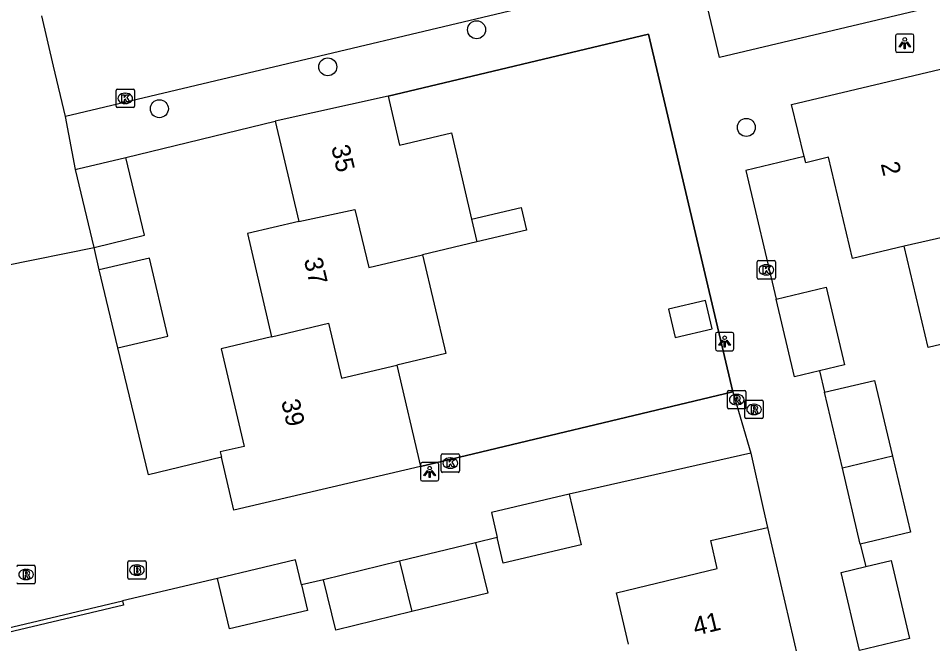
# Model space of a CAD drawing. Extents: x 158038 to 159242, y 380133 to 381214.
# Drawn here: x 159084.65 to 159134.39, y 380511.84 to 380545.84 of the extents above; entities that cross this region are included whole.
import ezdxf

# ---------------------------------------------------------------- set-up
doc = ezdxf.new("R2010")
doc.units = 0
for name, color, linetype in [('IMGEO_Boom', 7, 'Continuous'), ('IMGEO_Brandkraan', 7, 'Continuous'), ('IMGEO_Hek', 7, 'Continuous'), ('IMGEO_Kolk', 7, 'Continuous'), ('IMGEO_Lichtpunt', 7, 'Continuous'), ('IMGEO_Muur', 7, 'Continuous'), ('IMGEO_Pand', 7, 'Continuous'), ('IMGEO_Pand_nummerreeks', 7, 'Continuous'), ('IMGEO_Rijbaan_lokaal_open', 7, 'Continuous'), ('IMGEO_Rioolput', 7, 'Continuous'), ('IMGEO_Voetpad_open', 7, 'Continuous')]:
    doc.layers.add(name, color=color, linetype=linetype)

msp = doc.modelspace()

# ---------------------------------------------------------------- linework, layer by layer
at = {"layer": 'IMGEO_Boom'}
for centre in [(159109.575, 380545.221), (159101.479, 380543.204), (159092.32, 380540.928), (159124.249, 380539.908)]:
    msp.add_circle(centre, 0.489, dxfattribs=at)
at = {"layer": 'IMGEO_Brandkraan'}
for p, q in [((159090.599, 380515.412), (159090.599, 380516.264)), ((159090.674, 380516.338), (159091.526, 380516.338)), ((159091.6, 380516.264), (159091.6, 380515.412)), ((159091.087, 380516.118), (159091.112, 380516.118)), ((159091.526, 380515.338), (159090.674, 380515.338)), ((159091.11, 380515.558), (159091.085, 380515.558))]:
    msp.add_line(p, q, dxfattribs=at)
for points in [[(159090.599, 380515.412), (159090.599, 380516.264)], [(159090.674, 380516.338), (159091.526, 380516.338)], [(159091.6, 380516.264), (159091.6, 380515.412)], [(159090.947, 380516.038), (159090.947, 380515.638), (159091.16, 380515.638)], [(159091.178, 380516.038), (159090.947, 380516.038)], [(159091.126, 380515.957), (159091.072, 380515.957), (159091.072, 380515.881)], [(159091.072, 380515.881), (159091.125, 380515.881)], [(159091.134, 380515.805), (159091.072, 380515.805), (159091.072, 380515.724)], [(159091.072, 380515.724), (159091.134, 380515.724)], [(159091.526, 380515.338), (159090.674, 380515.338)]]:
    msp.add_lwpolyline(points, dxfattribs=at)
for centre, radius, start, end in [((159090.676, 380516.262), 0.0765, 91.552, 178.448), ((159090.676, 380516.262), 0.0765, 91.552, 178.448), ((159091.524, 380516.262), 0.0765, 1.552, 88.448), ((159091.524, 380516.262), 0.0765, 1.552, 88.448), ((159091.127, 380515.919), 0.0379, 267.8285, 90.9355), ((159091.135, 380515.764), 0.0404, 269.8759, 90.5077), ((159091.182, 380515.893), 0.145, 59.4692, 91.5367), ((159091.207, 380515.94), 0.0922, 285.5137, 58.1501), ((159091.212, 380515.748), 0.105, 301.3115, 78.989), ((159090.676, 380515.414), 0.0765, 181.552, 268.448), ((159090.676, 380515.414), 0.0765, 181.552, 268.448), ((159091.166, 380515.889), 0.251, 268.6676, 293.5347), ((159091.524, 380515.414), 0.0765, 271.552, 358.448), ((159091.524, 380515.414), 0.0765, 271.552, 358.448)]:
    msp.add_arc(centre, radius, start, end, dxfattribs=at)
for centre, major_axis, ratio, start_param, end_param in [((159091.086, 380515.838), (-0.387, 0.002), 0.722429, 4.712389, 7.853982), ((159091.111, 380515.838), (-0.39, 0.002), 0.717154, 1.570796, 4.712389)]:
    msp.add_ellipse(centre, major_axis=major_axis, ratio=ratio, start_param=start_param, end_param=end_param, dxfattribs=at)
at = {"layer": 'IMGEO_Hek'}
for points in [[(159104.758, 380541.616), (159118.919, 380544.981), (159123.52, 380525.535)], [(159090.504, 380538.274), (159098.624, 380540.25)], [(159123.52, 380525.535), (159106.525, 380521.473)]]:
    msp.add_lwpolyline(points, dxfattribs=at)
at = {"layer": 'IMGEO_Kolk'}
for p, q in [((159089.963, 380541.06), (159089.963, 380541.912)), ((159090.038, 380541.986), (159090.89, 380541.986)), ((159090.451, 380541.766), (159090.476, 380541.766)), ((159090.964, 380541.912), (159090.964, 380541.06)), ((159090.474, 380541.206), (159090.449, 380541.206)), ((159090.89, 380540.986), (159090.038, 380540.986)), ((159124.914, 380532.666), (159125.766, 380532.666)), ((159124.839, 380531.74), (159124.839, 380532.592)), ((159125.327, 380532.446), (159125.352, 380532.446)), ((159125.84, 380532.592), (159125.84, 380531.74)), ((159125.766, 380531.666), (159124.914, 380531.666)), ((159125.35, 380531.886), (159125.325, 380531.886)), ((159107.646, 380521.229), (159107.646, 380522.081)), ((159107.721, 380522.155), (159108.573, 380522.155)), ((159108.134, 380521.935), (159108.159, 380521.935)), ((159108.647, 380522.081), (159108.647, 380521.229)), ((159108.157, 380521.375), (159108.132, 380521.375)), ((159108.573, 380521.155), (159107.721, 380521.155))]:
    msp.add_line(p, q, dxfattribs=at)
for points in [[(159089.963, 380541.06), (159089.963, 380541.912)], [(159090.038, 380541.986), (159090.89, 380541.986)], [(159090.284, 380541.686), (159090.407, 380541.686), (159090.407, 380541.535), (159090.537, 380541.686), (159090.701, 380541.686), (159090.555, 380541.535), (159090.708, 380541.286), (159090.556, 380541.286), (159090.471, 380541.45), (159090.407, 380541.383), (159090.407, 380541.286), (159090.284, 380541.286), (159090.284, 380541.686)], [(159090.964, 380541.912), (159090.964, 380541.06)], [(159090.89, 380540.986), (159090.038, 380540.986)], [(159124.914, 380532.666), (159125.766, 380532.666)], [(159124.839, 380531.74), (159124.839, 380532.592)], [(159125.16, 380532.366), (159125.283, 380532.366), (159125.283, 380532.215), (159125.413, 380532.366), (159125.577, 380532.366), (159125.431, 380532.215), (159125.584, 380531.966), (159125.432, 380531.966), (159125.347, 380532.13), (159125.283, 380532.063), (159125.283, 380531.966), (159125.16, 380531.966), (159125.16, 380532.366)], [(159125.84, 380532.592), (159125.84, 380531.74)], [(159125.766, 380531.666), (159124.914, 380531.666)], [(159107.646, 380521.229), (159107.646, 380522.081)], [(159107.721, 380522.155), (159108.573, 380522.155)], [(159107.967, 380521.855), (159108.09, 380521.855), (159108.09, 380521.704), (159108.22, 380521.855), (159108.384, 380521.855), (159108.238, 380521.704), (159108.391, 380521.455), (159108.239, 380521.455), (159108.154, 380521.619), (159108.09, 380521.552), (159108.09, 380521.455), (159107.967, 380521.455), (159107.967, 380521.855)], [(159108.647, 380522.081), (159108.647, 380521.229)], [(159108.573, 380521.155), (159107.721, 380521.155)]]:
    msp.add_lwpolyline(points, dxfattribs=at)
for centre, start, end in [((159090.04, 380541.91), 91.552, 178.448), ((159090.04, 380541.91), 91.552, 178.448), ((159090.888, 380541.91), 1.552, 88.448), ((159090.888, 380541.91), 1.552, 88.448), ((159090.04, 380541.062), 181.552, 268.448), ((159090.04, 380541.062), 181.552, 268.448), ((159090.888, 380541.062), 271.552, 358.448), ((159090.888, 380541.062), 271.552, 358.448), ((159124.916, 380532.59), 91.552, 178.448), ((159124.916, 380532.59), 91.552, 178.448), ((159125.764, 380532.59), 1.552, 88.448), ((159125.764, 380532.59), 1.552, 88.448), ((159124.916, 380531.742), 181.552, 268.448), ((159124.916, 380531.742), 181.552, 268.448), ((159125.764, 380531.742), 271.552, 358.448), ((159125.764, 380531.742), 271.552, 358.448), ((159107.723, 380522.079), 91.552, 178.448), ((159107.723, 380522.079), 91.552, 178.448), ((159108.571, 380522.079), 1.552, 88.448), ((159108.571, 380522.079), 1.552, 88.448), ((159107.723, 380521.231), 181.552, 268.448), ((159107.723, 380521.231), 181.552, 268.448), ((159108.571, 380521.231), 271.552, 358.448), ((159108.571, 380521.231), 271.552, 358.448)]:
    msp.add_arc(centre, 0.0765, start, end, dxfattribs=at)
for centre, major_axis, ratio, start_param, end_param in [((159090.45, 380541.486), (-0.387, 0.002), 0.722429, 4.712389, 7.853982), ((159090.475, 380541.486), (-0.39, 0.002), 0.717154, 1.570796, 4.712389), ((159125.326, 380532.166), (-0.387, 0.002), 0.722429, 4.712389, 7.853982), ((159125.351, 380532.166), (-0.39, 0.002), 0.717154, 1.570796, 4.712389), ((159108.133, 380521.655), (-0.387, 0.002), 0.722429, 4.712389, 7.853982), ((159108.158, 380521.655), (-0.39, 0.002), 0.717154, 1.570796, 4.712389)]:
    msp.add_ellipse(centre, major_axis=major_axis, ratio=ratio, start_param=start_param, end_param=end_param, dxfattribs=at)
at = {"layer": 'IMGEO_Lichtpunt'}
for p, q in [((159132.367, 380544.894), (159132.367, 380544.087)), ((159132.367, 380544.894), (159132.367, 380544.087)), ((159133.269, 380544.989), (159132.461, 380544.989)), ((159133.269, 380544.989), (159132.461, 380544.989)), ((159133.363, 380544.087), (159133.363, 380544.894)), ((159133.363, 380544.087), (159133.363, 380544.894)), ((159132.461, 380543.993), (159133.269, 380543.993)), ((159132.461, 380543.993), (159133.269, 380543.993)), ((159122.57, 380528.671), (159122.57, 380527.864)), ((159122.57, 380528.671), (159122.57, 380527.864)), ((159123.472, 380528.766), (159122.664, 380528.766)), ((159123.472, 380528.766), (159122.664, 380528.766)), ((159123.566, 380527.864), (159123.566, 380528.671)), ((159123.566, 380527.864), (159123.566, 380528.671)), ((159122.664, 380527.77), (159123.472, 380527.77)), ((159122.664, 380527.77), (159123.472, 380527.77)), ((159107.427, 380521.683), (159106.619, 380521.683)), ((159107.427, 380521.683), (159106.619, 380521.683)), ((159106.525, 380521.588), (159106.525, 380520.781)), ((159106.525, 380521.588), (159106.525, 380520.781)), ((159107.521, 380520.781), (159107.521, 380521.588)), ((159107.521, 380520.781), (159107.521, 380521.588)), ((159106.619, 380520.687), (159107.427, 380520.687)), ((159106.619, 380520.687), (159107.427, 380520.687))]:
    msp.add_line(p, q, dxfattribs=at)
for points in [[(159132.741, 380544.558), (159132.78, 380544.53), (159132.592, 380544.268), (159132.554, 380544.295), (159132.741, 380544.558)], [(159132.953, 380544.53), (159132.991, 380544.557), (159133.178, 380544.295), (159133.139, 380544.267), (159132.953, 380544.53)], [(159132.843, 380544.51), (159132.89, 380544.51), (159132.89, 380544.188), (159132.843, 380544.188), (159132.843, 380544.51)], [(159122.944, 380528.335), (159122.983, 380528.307), (159122.795, 380528.045), (159122.757, 380528.072), (159122.944, 380528.335)], [(159123.046, 380528.287), (159123.093, 380528.287), (159123.093, 380527.965), (159123.046, 380527.965), (159123.046, 380528.287)], [(159123.156, 380528.307), (159123.194, 380528.334), (159123.381, 380528.072), (159123.342, 380528.044), (159123.156, 380528.307)], [(159106.899, 380521.252), (159106.938, 380521.224), (159106.75, 380520.962), (159106.712, 380520.989), (159106.899, 380521.252)], [(159107.001, 380521.204), (159107.048, 380521.204), (159107.048, 380520.882), (159107.001, 380520.882), (159107.001, 380521.204)], [(159107.111, 380521.224), (159107.149, 380521.251), (159107.336, 380520.989), (159107.297, 380520.961), (159107.111, 380521.224)]]:
    msp.add_lwpolyline(points, dxfattribs=at)
for centre in [(159132.866, 380544.692), (159123.069, 380528.469), (159107.024, 380521.386)]:
    msp.add_circle(centre, 0.0994, dxfattribs=at)
for centre, start, end in [((159132.461, 380544.894), 90, 180), ((159132.461, 380544.894), 90, 180), ((159133.269, 380544.894), 0, 90), ((159133.269, 380544.894), 0, 90), ((159132.461, 380544.087), 180, 270), ((159132.461, 380544.087), 180, 270), ((159133.269, 380544.087), 270, 0), ((159133.269, 380544.087), 270, 360), ((159122.664, 380528.671), 90, 180), ((159122.664, 380528.671), 90, 180), ((159123.472, 380528.671), 0, 90), ((159123.472, 380528.671), 0, 90), ((159122.664, 380527.864), 180, 270), ((159122.664, 380527.864), 180, 270), ((159123.472, 380527.864), 270, 0), ((159123.472, 380527.864), 270, 360), ((159106.619, 380521.588), 90, 180), ((159106.619, 380521.588), 90, 180), ((159107.427, 380521.588), 0, 90), ((159107.427, 380521.588), 0, 90), ((159106.619, 380520.781), 180, 270), ((159106.619, 380520.781), 180, 270), ((159107.427, 380520.781), 270, 0), ((159107.427, 380520.781), 270, 360)]:
    msp.add_arc(centre, 0.0946, start, end, dxfattribs=at)
at = {"layer": 'IMGEO_Muur'}
for points in [[(159090.317, 380514.162), (159090.372, 380513.928), (159081.555, 380511.854), (159081.5, 380512.088)], [(159081.5, 380512.088), (159090.317, 380514.162)]]:
    msp.add_lwpolyline(points, dxfattribs=at)
at = {"layer": 'IMGEO_Pand'}
for points in [[(159127.4, 380538.331), (159126.715, 380541.155), (159136.886, 380543.562)], [(159104.758, 380541.616), (159098.624, 380540.25)], [(159104.758, 380541.616), (159105.383, 380538.949), (159108.209, 380539.611), (159109.308, 380534.919)], [(159098.624, 380540.25), (159099.9, 380534.802)], [(159087.755, 380537.626), (159087.878, 380537.655), (159090.504, 380538.274)], [(159088.767, 380533.389), (159091.514, 380534.045), (159090.504, 380538.274)], [(159132.84, 380533.455), (159130.019, 380532.788), (159128.719, 380538.284), (159127.485, 380537.984), (159127.4, 380538.331)], [(159088.767, 380533.389), (159087.755, 380537.626)], [(159138.194, 380538.031), (159135.195, 380537.318), (159135.947, 380534.158), (159132.84, 380533.455)], [(159099.9, 380534.802), (159102.962, 380535.454), (159103.71, 380532.293), (159106.636, 380532.985)], [(159109.308, 380534.919), (159112.004, 380535.556), (159112.295, 380534.323), (159109.597, 380533.685)], [(159099.9, 380534.802), (159097.109, 380534.148), (159098.425, 380528.529)], [(159109.308, 380534.919), (159109.597, 380533.685)], [(159109.597, 380533.685), (159106.636, 380532.985)], [(159137.139, 380528.653), (159134.143, 380527.944), (159132.84, 380533.455)], [(159090.054, 380527.92), (159092.779, 380528.563), (159091.779, 380532.802), (159089.054, 380532.159)], [(159106.636, 380532.985), (159107.906, 380527.616), (159105.231, 380526.983)], [(159090.054, 380527.92), (159089.054, 380532.159)], [(159125.869, 380530.58), (159128.593, 380531.226), (159129.595, 380527.005), (159128.223, 380526.669)], [(159122.031, 380530.506), (159120.017, 380530.029), (159120.383, 380528.484), (159122.397, 380528.961), (159122.031, 380530.506)], [(159128.223, 380526.669), (159126.875, 380526.339), (159125.869, 380530.58)], [(159098.425, 380528.529), (159101.521, 380529.261), (159102.228, 380526.273), (159105.231, 380526.983)], [(159098.425, 380528.529), (159095.674, 380527.878), (159096.93, 380522.568), (159095.633, 380522.264), (159095.702, 380521.972)], [(159105.231, 380526.983), (159106.525, 380521.473)], [(159128.497, 380525.507), (159131.222, 380526.151), (159132.198, 380522.025)], [(159129.473, 380521.38), (159128.497, 380525.507)], [(159106.525, 380521.473), (159096.378, 380519.09), (159095.702, 380521.972)], [(159132.198, 380522.025), (159129.473, 380521.38)], [(159132.198, 380522.025), (159133.174, 380517.899), (159130.449, 380517.254)], [(159130.449, 380517.254), (159129.473, 380521.38)], [(159114.61, 380519.963), (159110.38, 380518.962), (159110.7, 380517.61)], [(159114.61, 380519.963), (159115.259, 380517.219), (159111.029, 380516.218), (159110.7, 380517.61)], [(159117.847, 380511.819), (159117.179, 380514.605), (159122.668, 380515.921), (159122.313, 380517.446), (159125.395, 380518.161)], [(159125.395, 380518.161), (159127.754, 380508.004)], [(159109.513, 380517.329), (159105.38, 380516.322)], [(159109.513, 380517.329), (159110.18, 380514.589), (159106.047, 380513.582)], [(159100.05, 380515.032), (159099.727, 380516.394), (159095.492, 380515.389)], [(159105.38, 380516.322), (159101.247, 380515.316)], [(159105.38, 380516.322), (159106.047, 380513.582)], [(159130.743, 380516.026), (159132.127, 380516.354), (159133.132, 380512.111), (159130.407, 380511.466)], [(159130.407, 380511.466), (159129.403, 380515.708), (159130.743, 380516.026)], [(159100.05, 380515.032), (159100.378, 380513.65), (159096.143, 380512.645), (159095.492, 380515.389)], [(159106.047, 380513.582), (159101.914, 380512.576), (159101.247, 380515.316)]]:
    msp.add_lwpolyline(points, dxfattribs=at)
at = {"layer": 'IMGEO_Rijbaan_lokaal_open'}
for points in [[(159121.612, 380548.682), (159087.209, 380540.498)], [(159087.209, 380540.498), (159086.565, 380543.238), (159085.921, 380545.977)]]:
    msp.add_lwpolyline(points, dxfattribs=at)
at = {"layer": 'IMGEO_Rioolput'}
for p, q in [((159123.227, 380524.684), (159123.227, 380525.536)), ((159123.302, 380525.61), (159124.154, 380525.61)), ((159123.715, 380525.39), (159123.74, 380525.39)), ((159124.228, 380525.536), (159124.228, 380524.684)), ((159123.738, 380524.83), (159123.713, 380524.83)), ((159124.171, 380524.149), (159124.171, 380525.001)), ((159124.246, 380525.075), (159125.098, 380525.075)), ((159124.659, 380524.855), (159124.684, 380524.855)), ((159125.172, 380525.001), (159125.172, 380524.149)), ((159124.154, 380524.61), (159123.302, 380524.61)), ((159124.682, 380524.295), (159124.657, 380524.295)), ((159125.098, 380524.075), (159124.246, 380524.075)), ((159084.647, 380516.099), (159085.499, 380516.099)), ((159085.06, 380515.879), (159085.085, 380515.879)), ((159085.573, 380516.025), (159085.573, 380515.173)), ((159085.083, 380515.319), (159085.058, 380515.319)), ((159085.499, 380515.099), (159084.647, 380515.099))]:
    msp.add_line(p, q, dxfattribs=at)
for points in [[(159123.227, 380524.684), (159123.227, 380525.536)], [(159123.302, 380525.61), (159124.154, 380525.61)], [(159123.816, 380525.308), (159123.564, 380525.31), (159123.564, 380524.91)], [(159123.742, 380525.229), (159123.688, 380525.229), (159123.688, 380525.148)], [(159124.228, 380525.536), (159124.228, 380524.684)], [(159123.564, 380524.91), (159123.688, 380524.91), (159123.688, 380525.072), (159123.699, 380525.072)], [(159123.688, 380525.148), (159123.74, 380525.148)], [(159123.746, 380525.043), (159123.817, 380524.91), (159123.957, 380524.91), (159123.892, 380525.036)], [(159124.171, 380524.149), (159124.171, 380525.001)], [(159124.246, 380525.075), (159125.098, 380525.075)], [(159124.76, 380524.773), (159124.508, 380524.775), (159124.508, 380524.375)], [(159124.686, 380524.694), (159124.632, 380524.694), (159124.632, 380524.613)], [(159125.172, 380525.001), (159125.172, 380524.149)], [(159124.154, 380524.61), (159123.302, 380524.61)], [(159124.508, 380524.375), (159124.632, 380524.375), (159124.632, 380524.537), (159124.643, 380524.537)], [(159124.632, 380524.613), (159124.684, 380524.613)], [(159124.69, 380524.508), (159124.761, 380524.375), (159124.901, 380524.375), (159124.836, 380524.501)], [(159125.098, 380524.075), (159124.246, 380524.075)], [(159084.647, 380516.099), (159085.499, 380516.099)], [(159085.161, 380515.797), (159084.909, 380515.799), (159084.909, 380515.399)], [(159085.087, 380515.718), (159085.033, 380515.718), (159085.033, 380515.637)], [(159085.573, 380516.025), (159085.573, 380515.173)], [(159084.909, 380515.399), (159085.033, 380515.399), (159085.033, 380515.561), (159085.044, 380515.561)], [(159085.033, 380515.637), (159085.085, 380515.637)], [(159085.091, 380515.532), (159085.162, 380515.399), (159085.302, 380515.399), (159085.237, 380515.525)], [(159085.499, 380515.099), (159084.647, 380515.099)]]:
    msp.add_lwpolyline(points, dxfattribs=at)
for centre, radius, start, end in [((159123.304, 380525.534), 0.0765, 91.552, 178.448), ((159123.304, 380525.534), 0.0765, 91.552, 178.448), ((159123.748, 380525.133), 0.0964, 77.0061, 93.1865), ((159123.762, 380525.19), 0.0378, 276.6634, 79.6772), ((159123.815, 380525.198), 0.109, 350.3612, 89.416), ((159123.813, 380525.198), 0.112, 277.5842, 350.9817), ((159124.152, 380525.534), 0.0765, 1.552, 88.448), ((159124.152, 380525.534), 0.0765, 1.552, 88.448), ((159123.304, 380524.686), 0.0765, 181.552, 268.448), ((159123.304, 380524.686), 0.0765, 181.552, 268.448), ((159123.698, 380525.019), 0.0533, 26.0293, 88.6989), ((159123.724, 380525.337), 0.19, 274.7715, 282.9687), ((159123.797, 380524.983), 0.108, 29.5134, 73.7905), ((159124.152, 380524.686), 0.0765, 271.552, 358.448), ((159124.152, 380524.686), 0.0765, 271.552, 358.448), ((159124.248, 380524.999), 0.0765, 91.552, 178.448), ((159124.248, 380524.999), 0.0765, 91.552, 178.448), ((159124.692, 380524.598), 0.0964, 77.0061, 93.1865), ((159124.706, 380524.655), 0.0378, 276.6634, 79.6772), ((159124.759, 380524.663), 0.109, 350.3612, 89.416), ((159125.096, 380524.999), 0.0765, 1.552, 88.448), ((159125.096, 380524.999), 0.0765, 1.552, 88.448), ((159124.642, 380524.484), 0.0533, 26.0293, 88.6989), ((159124.668, 380524.802), 0.19, 274.7715, 282.9687), ((159124.757, 380524.663), 0.112, 277.5842, 350.9817), ((159124.741, 380524.448), 0.108, 29.5134, 73.7905), ((159124.248, 380524.151), 0.0765, 181.552, 268.448), ((159124.248, 380524.151), 0.0765, 181.552, 268.448), ((159125.096, 380524.151), 0.0765, 271.552, 358.448), ((159125.096, 380524.151), 0.0765, 271.552, 358.448), ((159084.649, 380516.023), 0.0765, 91.552, 178.448), ((159084.649, 380516.023), 0.0765, 91.552, 178.448), ((159085.093, 380515.622), 0.0964, 77.0061, 93.1865), ((159085.107, 380515.679), 0.0378, 276.6634, 79.6772), ((159085.16, 380515.687), 0.109, 350.3612, 89.416), ((159085.497, 380516.023), 0.0765, 1.552, 88.448), ((159085.497, 380516.023), 0.0765, 1.552, 88.448), ((159085.043, 380515.508), 0.0533, 26.0293, 88.6989), ((159085.069, 380515.826), 0.19, 274.7715, 282.9687), ((159085.158, 380515.687), 0.112, 277.5842, 350.9817), ((159085.142, 380515.472), 0.108, 29.5134, 73.7905), ((159084.649, 380515.175), 0.0765, 181.552, 268.448), ((159084.649, 380515.175), 0.0765, 181.552, 268.448), ((159085.497, 380515.175), 0.0765, 271.552, 358.448), ((159085.497, 380515.175), 0.0765, 271.552, 358.448)]:
    msp.add_arc(centre, radius, start, end, dxfattribs=at)
for centre, major_axis, ratio, start_param, end_param in [((159123.714, 380525.11), (-0.387, 0.002), 0.722429, 4.712389, 7.853982), ((159123.739, 380525.11), (-0.39, 0.002), 0.717154, 1.570796, 4.712389), ((159124.658, 380524.575), (-0.387, 0.002), 0.722429, 4.712389, 7.853982), ((159124.683, 380524.575), (-0.39, 0.002), 0.717154, 1.570796, 4.712389), ((159085.059, 380515.599), (-0.387, 0.002), 0.722429, 4.712389, 7.853982), ((159085.084, 380515.599), (-0.39, 0.002), 0.717154, 1.570796, 4.712389)]:
    msp.add_ellipse(centre, major_axis=major_axis, ratio=ratio, start_param=start_param, end_param=end_param, dxfattribs=at)
at = {"layer": 'IMGEO_Voetpad_open'}
for points in [[(159166.662, 380559.374), (159167.813, 380554.395), (159122.79, 380543.718), (159121.612, 380548.682)], [(159123.52, 380525.535), (159118.919, 380544.981), (159104.758, 380541.616)], [(159087.755, 380537.626), (159087.209, 380540.498)], [(159090.504, 380538.274), (159098.624, 380540.25)], [(159127.4, 380538.331), (159124.226, 380537.561), (159125.869, 380530.58)], [(159083.929, 380532.406), (159088.767, 380533.389)], [(159089.054, 380532.159), (159088.767, 380533.389)], [(159095.702, 380521.972), (159091.726, 380521.021), (159090.054, 380527.92)], [(159128.223, 380526.669), (159128.497, 380525.507)], [(159106.525, 380521.473), (159123.52, 380525.535)], [(159123.52, 380525.535), (159124.486, 380522.203)], [(159124.486, 380522.203), (159115.731, 380520.217), (159114.61, 380519.963)], [(159124.486, 380522.203), (159125.164, 380519.186), (159125.395, 380518.161)], [(159110.7, 380517.61), (159109.513, 380517.329)], [(159130.449, 380517.254), (159130.743, 380516.026)], [(159095.492, 380515.389), (159090.317, 380514.162)], [(159101.247, 380515.316), (159100.05, 380515.032)]]:
    msp.add_lwpolyline(points, dxfattribs=at)

# ---------------------------------------------------------------- texts
at = {"layer": 'IMGEO_Pand_nummerreeks'}
for s, rotation, p in [('35', 283.3096, (159101.66, 380538.848)), ('2', 283.3863, (159131.55, 380537.931)), ('37', 283.3091, (159100.173, 380532.718)), ('39', 283.305, (159098.939, 380525.02)), ('41', 13.4819, (159121.479, 380512.263))]:
    msp.add_text(s, height=1, rotation=rotation, dxfattribs=at).set_placement(p)

doc.saveas('drawing.dxf')
